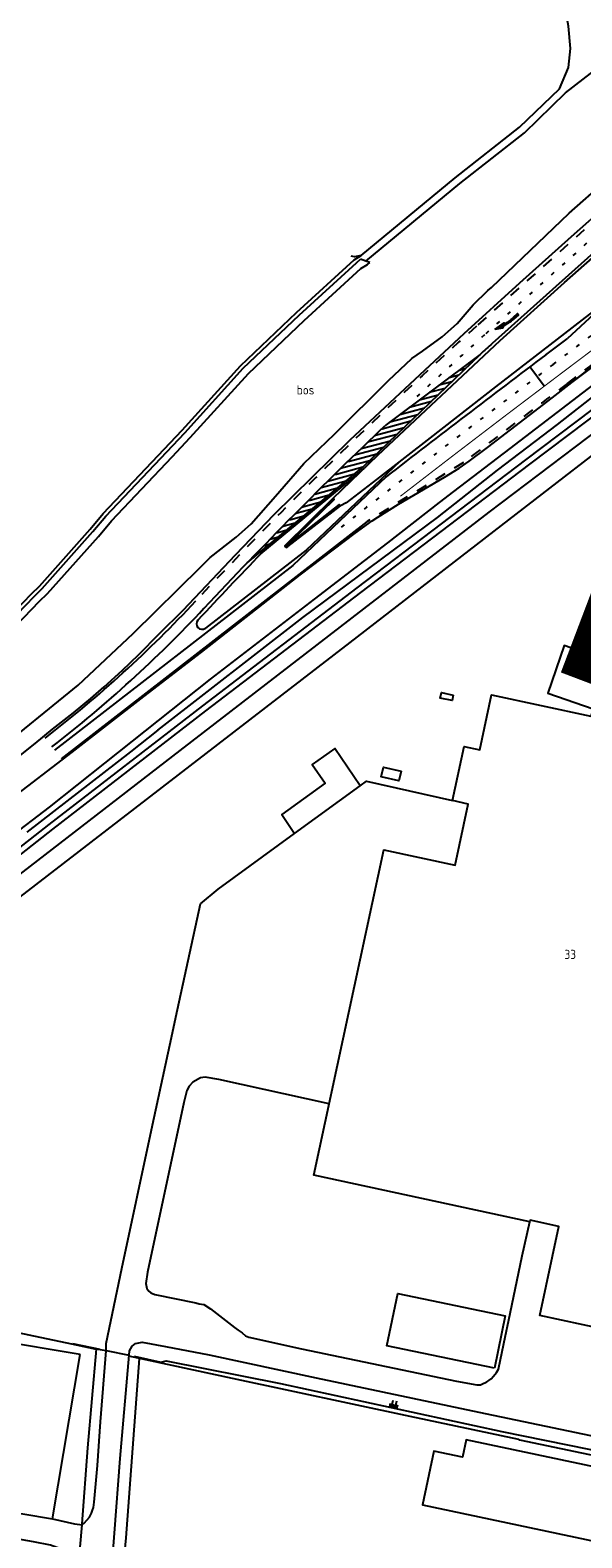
# Model space of a CAD drawing. Header units: metres. Extents: x 226218 to 240385, y 439369 to 449677.
# Tile 309 of 353: x 237454 to 237604, y 446358 to 446770. Entities that reach past the tile are written whole.
import ezdxf

# ---------------------------------------------------------------- set-up
doc = ezdxf.new("R2010")
doc.units = ezdxf.units.M
doc.header["$MEASUREMENT"] = 0
doc.linetypes.add('LIJN1-1', pattern=[2, 1, -1])
doc.linetypes.add('LIJN1-3', pattern=[4, 1, -3])
for name, color, linetype in [('BIJGEBOUW', 4, 'Continuous'), ('CULTUURAANDUIDING', 253, 'Continuous'), ('DAKRAND-BYG', 4, 'Continuous'), ('Goud-markering', 7, 'Continuous'), ('Goud-ontwerp', 2, 'Continuous'), ('Goud-opstellengtesdef', 30, 'Continuous'), ('HEK', 253, 'Continuous'), ('HOOFDGEBOUW', 4, 'Continuous'), ('HOUTWAL', 253, 'Continuous'), ('HUISNUMMER', 253, 'Continuous'), ('INSTEEKSLOOT', 153, 'Continuous'), ('KANTVERH', 253, 'Continuous'), ('MIDSLTGREPPEL', 253, 'Continuous'), ('OVLIJNOBJ', 253, 'Continuous'), ('TALUD', 253, 'Continuous')]:
    doc.layers.add(name, color=color, linetype=linetype)
doc.styles.get("Standard").update_dxf_attribs({"font": 'iso.shx'})

# ---------------------------------------------------------------- blocks, each defined once
blk = doc.blocks.new('TA', base_point=(75009.5, 300012))
for p, q in [((75009.5, 300012.5), (75010, 300012.5)), ((75009.5, 300012.25), (75010.5, 300012.25)), ((75009.5, 300012), (75010, 300012)), ((75009.5, 300011.75), (75010.5, 300011.75)), ((75009.5, 300011.5), (75010, 300011.5))]:
    blk.add_line(p, q)
blk = doc.blocks.new('pl75-08')
at = {"const_width": 0.2}
blk.add_lwpolyline([(7.08, -0.6), (4.7, -0.35), (5.11, -0.1, 0.070526), (1.44, 0.27), (0.1, 0.24), (0.1, 0.44), (1.86, 0.44, -0.043128), (5.19, -0.01), (5.71, 0.27)], format="xyb", close=True, dxfattribs=at)
blk.add_lwpolyline([(7.5, -0.75), (4.39, -0.42), (4.85, -0.14, 0.065796), (1.45, 0.17), (0, 0.14), (0, 0.54), (1.86, 0.54, -0.042689), (5.17, 0.1), (5.72, 0.38)], format="xyb", close=True)
for points in [[(6.71, -0.4), (6.65, -0.55), (5.74, 0.21), (4.79, -0.29)], [(5.22, 0.12), (5.22, 0.06), (5.18, 0.1)], [(5.15, -0.03), (5.22, -0.2), (5.08, -0.04), (5.05, -0.21)], [(7.5, -0.75), (7.14, -0.52), (7.02, -0.7)]]:
    blk.add_solid(points)

msp = doc.modelspace()

# ---------------------------------------------------------------- hatches: boundary and pattern name
at = {"layer": 'Goud-markering', "linetype": 'Continuous', "ltscale": 3}
h = msp.add_hatch(dxfattribs=at)
h.set_pattern_fill('ANSI31', color=256, scale=10, angle=150)
edge = h.paths.add_edge_path()
edge.add_line((237550.94, 446661.866), (237576.684, 446681.087))
edge.add_line((237576.684, 446681.087), (237544.639, 446650.323))
edge.add_line((237544.639, 446650.323), (237512.946, 446624.09))
edge.add_arc((238389.646, 445780.33), 1216.771, 133.573768, 136.09686, ccw=False)

# ---------------------------------------------------------------- linework, layer by layer
at = {"layer": 'BIJGEBOUW'}
for points in [[(237569.27, 446587.95), (237568.96, 446586.49), (237565.73, 446587.18), (237566.05, 446588.65), (237569.27, 446587.95)], [(237555.09, 446567.18), (237554.46, 446564.51), (237549.58, 446565.65), (237550.2, 446568.32), (237555.09, 446567.18)]]:
    msp.add_lwpolyline(points, dxfattribs=at)
at = {"layer": 'DAKRAND-BYG'}
msp.add_line((237525.96, 446550.13), (237543.9, 446563.17), dxfattribs=at)
for points in [[(237543.9, 446563.17), (237536.97, 446573.4), (237530.78, 446569.03), (237534.34, 446563.87), (237522.45, 446555.36), (237525.96, 446550.13)], [(237580.54, 446404.1), (237551.16, 446410.17), (237554.11, 446424.45), (237583.49, 446418.38), (237580.54, 446404.1)]]:
    msp.add_lwpolyline(points, dxfattribs=at)
at = {"layer": 'Goud-markering', "linetype": 'LIJN1-3'}
for p, q in [((237596.584, 446678.339), (237705.58, 446760.422)), ((237629.565, 446732.776), (237577.805, 446686.399))]:
    msp.add_line(p, q, dxfattribs=at)
at = {"layer": 'Goud-markering', "linetype": 'LIJN1-1', "ltscale": 3}
for p, q in [((237600.509, 446673.127), (237688.534, 446739.417)), ((237627.429, 446735.159), (237575.67, 446688.782)), ((237572.099, 446651.533), (237545.815, 446635.43))]:
    msp.add_line(p, q, dxfattribs=at)
at = {"layer": 'Goud-markering', "linetype": 'Continuous'}
for p, q in [((237631.7, 446730.392), (237579.941, 446684.016)), ((237624.213, 446707.314), (237600.391, 446685.337)), ((237594.599, 446680.975), (237600.391, 446685.337)), ((237576.684, 446681.087), (237550.94, 446661.866)), ((237550.95, 446647.633), (237525.428, 446623.428)), ((237545.815, 446635.43), (237462.142, 446570.594)), ((237525.428, 446623.428), (237460.304, 446572.965)), ((237459.635, 446573.839), (237459.63, 446573.835))]:
    msp.add_line(p, q, dxfattribs=at)
at = {"layer": 'Goud-markering', "linetype": 'Continuous', "ltscale": 3}
for p, q in [((237544.639, 446650.323), (237576.684, 446681.087)), ((237512.946, 446624.09), (237544.639, 446650.323))]:
    msp.add_line(p, q, dxfattribs=at)
at = {"layer": 'Goud-markering', "linetype": 'LIJN1-3', "const_width": 0.3, "flags": 128}
msp.add_lwpolyline([(237554.856, 446642.31, -0.003441), (237598.569, 446675.703), (237667.668, 446727.74)], format="xyb", dxfattribs=at)
at = {"layer": 'Goud-markering', "linetype": 'LIJN1-1', "ltscale": 3}
for centre, radius, start, end in [((238389.646, 445780.33), 1219.771, 131.860463, 136.90212), ((240002.881, 443483.072), 3993.475, 126.982728, 127.49472)]:
    msp.add_arc(centre, radius, start, end, dxfattribs=at)
at = {"layer": 'Goud-markering', "linetype": 'LIJN1-3'}
for centre, radius, start, end in [((238389.646, 445780.33), 1216.571, 131.860463, 133.081257), ((240002.881, 443483.072), 4000, 126.982728, 128.033635)]:
    msp.add_arc(centre, radius, start, end, dxfattribs=at)
at = {"layer": 'Goud-markering', "linetype": 'Continuous'}
for centre, radius, start, end in [((238389.646, 445780.33), 1213.371, 131.860463, 132.067287), ((240002.881, 443483.072), 4003.3, 126.982728, 127.768856)]:
    msp.add_arc(centre, radius, start, end, dxfattribs=at)
at = {"layer": 'Goud-markering', "linetype": 'Continuous', "ltscale": 3}
for centre, radius, start, end in [((238389.646, 445780.33), 1216.771, 133.573768, 136.90212), ((237243.419, 446852.872), 350, 307.77133, 316.90212), ((237243.419, 446852.872), 353, 307.77133, 316.90212)]:
    msp.add_arc(centre, radius, start, end, dxfattribs=at)
at = {"layer": 'Goud-ontwerp', "linetype": 'Continuous'}
for p, q in [((237601.717, 446673.411), (237688.834, 446739.017)), ((237516.755, 446626.593), (237544.958, 446649.937)), ((237554.665, 446651.845), (237529.112, 446627.612)), ((237529.112, 446627.612), (237501.556, 446606.259))]:
    msp.add_line(p, q, dxfattribs=at)
at = {"layer": 'Goud-ontwerp', "color": 10, "linetype": 'Continuous', "const_width": 20}
msp.add_lwpolyline([(237474.324, 446851.576), (237899.406, 446662.226), (237757.712, 446985.235), (237608.058, 446590.623)], dxfattribs=at)
at = {"layer": 'Goud-ontwerp', "linetype": 'Continuous'}
for centre, radius, start, end in [((238389.646, 445780.33), 1215.771, 135.887416, 137.065593), ((237500.637, 446607.444), 1.5, 137.06559, 307.77133)]:
    msp.add_arc(centre, radius, start, end, dxfattribs=at)
at = {"layer": 'Goud-opstellengtesdef', "linetype": 'Continuous'}
msp.add_line((237594.179, 446672.392), (237590.208, 446677.664), dxfattribs=at)
at = {"layer": 'HEK'}
for p, q in [((237465.29, 446410.84), (237472.74, 446409.24)), ((237482.1, 446407.32), (237489.4, 446405.74))]:
    msp.add_line(p, q, dxfattribs=at)
for points in [[(237429.88, 446418.07), (237464.95, 446410.72), (237471.68, 446409.3)], [(237587.39, 446384.53), (237634.28, 446374.67), (237670.46, 446366.87), (237678.02, 446369.97)]]:
    msp.add_lwpolyline(points, dxfattribs=at)
at = {"layer": 'HOOFDGEBOUW'}
msp.add_line((237467.33, 446407.78), (237427.71, 446414.44), dxfattribs=at)
for points in [[(237605.6, 446599.47), (237599.64, 446601.54), (237595.12, 446588.5), (237607.57, 446584.19), (237606.88, 446582.18)], [(237665.36, 446557.4), (237662.36, 446548.74), (237661.13, 446549.01), (237660.24, 446544.91), (237657.71, 446545.79), (237654.85, 446532.54), (237648.92, 446533.82), (237622.61, 446412.05), (237592.93, 446418.46), (237598.19, 446442.79), (237590.29, 446444.49), (237590.2, 446444.05), (237531.16, 446456.81), (237550.37, 446545.74), (237569.78, 446541.55), (237573.38, 446558.21), (237569.06, 446559.15), (237572.26, 446573.97), (237576.54, 446573.04), (237579.78, 446588.04), (237606.88, 446582.18)], [(237427.71, 446414.44), (237428.33, 446415.43), (237427.96, 446415.66), (237427.44, 446414.83), (237411.18, 446478.95), (237354.72, 446440.09), (237400.86, 446373.04), (237400.22, 446372.09), (237400.61, 446371.8), (237401.3, 446372.71), (237459.79, 446362.88), (237467.33, 446407.78)], [(237648.66, 446368.38), (237648.68, 446368.47), (237572.86, 446384.49), (237571.86, 446379.75), (237564.03, 446381.4), (237560.93, 446366.72), (237631.86, 446351.74), (237632.87, 446356.52), (237645.54, 446353.85), (237641.41, 446334.29), (237643.93, 446333.76), (237642.2, 446325.6), (237654.64, 446322.98), (237656.36, 446331.13), (237658.86, 446330.6), (237662.21, 446346.46)]]:
    msp.add_lwpolyline(points, dxfattribs=at)
at = {"layer": 'HOUTWAL'}
for points in [[(237544.14, 446708.09), (237569.8, 446729.33), (237587.42, 446743.16), (237598.32, 446753.65), (237600.77, 446759.48), (237601.32, 446764.66), (237600.81, 446770.73), (237599.27, 446779.3), (237597.99, 446786.11), (237599.31, 446787.53), (237598.1, 446803.55), (237593.12, 446840.19)], [(237344.51, 446505.27), (237355.99, 446517.11), (237362.48, 446523.8), (237394.73, 446555.82), (237419.73, 446579.93), (237428.94, 446589.56), (237454.02, 446615.64), (237456.22, 446617.78), (237470.09, 446633.3), (237473.63, 446637.57), (237490.34, 446655.18), (237495.25, 446660.37), (237511.2, 446677.99), (237526.5, 446692.51), (237542.25, 446706.89), (237544.14, 446708.09), (237542.35, 446707.71), (237541.37, 446707.93)]]:
    msp.add_lwpolyline(points, dxfattribs=at)
at = {"layer": 'INSTEEKSLOOT'}
msp.add_line((237542.96, 446706.16), (237543.95, 446707.06), dxfattribs=at)
for points in [[(237488.55, 446578.44), (237528.2, 446609.18), (237564.95, 446636.51), (237581.35, 446649.45), (237597.83, 446661.96), (237615.03, 446675.38), (237631.9, 446688.25), (237644.71, 446698.01), (237649.46, 446701.7), (237653.85, 446705.13), (237657.58, 446708.08), (237662.27, 446711.16), (237665.41, 446712.98), (237667.69, 446714.34), (237677.99, 446718.41), (237693.24, 446724.33), (237699.85, 446725.99), (237705.56, 446726.34), (237710.44, 446725.36)], [(237651.87, 446706.96), (237608.89, 446673.84), (237584.8, 446655.35), (237569.34, 446643.58), (237565.46, 446640.58), (237551.36, 446629.62), (237531.31, 446614.15), (237502.83, 446592.31), (237481.54, 446575.4), (237458.86, 446557.36), (237436.39, 446540.22)], [(237546.54, 446706.18), (237545.43, 446706.56), (237543.95, 446707.06)], [(237343.51, 446500), (237344.84, 446501.37), (237351.92, 446508.42), (237364.6, 446521.68), (237396.87, 446553.72), (237421.9, 446577.86), (237431.1, 446587.48), (237456.15, 446613.53), (237458.39, 446615.7), (237472.36, 446631.34), (237475.87, 446635.57), (237492.51, 446653.11), (237497.44, 446658.32), (237513.35, 446675.89), (237528.55, 446690.31), (237544.08, 446704.5), (237545.91, 446705.66), (237546.54, 446706.18)], [(237344.51, 446505.27), (237350.51, 446509.84), (237356.7, 446516.41), (237363.17, 446523.08), (237395.45, 446555.13), (237420.45, 446579.24), (237429.66, 446588.86), (237454.73, 446614.94), (237456.94, 446617.09), (237470.84, 446632.64), (237474.38, 446636.9), (237491.06, 446654.49), (237495.98, 446659.68), (237511.92, 446677.29), (237527.18, 446691.78), (237542.86, 446706.09), (237542.96, 446706.16)], [(237299.35, 446415.82), (237379.96, 446478.6), (237416.16, 446506.11), (237509.38, 446577.88), (237541.13, 446602.35), (237582.46, 446634.34), (237622.11, 446664.95), (237662.14, 446695.64), (237673.94, 446702.7)], [(237302.46, 446425.09), (237324.37, 446441.43), (237381.04, 446485.16), (237494.68, 446572.86), (237579.07, 446637.95), (237609.41, 446660.93), (237654.27, 446694.84), (237662.42, 446701)], [(237488.55, 446578.44), (237481.08, 446572.46), (237452.77, 446550.52)]]:
    msp.add_lwpolyline(points, dxfattribs=at)
at = {"layer": 'KANTVERH'}
for p, q in [((237505.03, 446534.91), (237525.96, 446550.13)), ((237474.42, 446408.9), (237480.69, 446407.61)), ((237587.21, 446384.56), (237587.39, 446384.53))]:
    msp.add_line(p, q, dxfattribs=at)
for points in [[(237601.62, 446713.31), (237622.19, 446731.47), (237633.309, 446741.248)], [(237536.52, 446641.75), (237548.65, 446653.52), (237582.13, 446684.85), (237599.69, 446700.76), (237621.11, 446719.61), (237642.62, 446739.61)], [(237709.965, 446719.336), (237709.81, 446719.37), (237706.45, 446720.02), (237701.86, 446720.57), (237698.2, 446720.48), (237694.06, 446719.82), (237686.92, 446718.23), (237679.6, 446715.89), (237672.3, 446712.52), (237665.94, 446709.04), (237662.7, 446707.17), (237658.89, 446704.65), (237642.08, 446692.56), (237625.52, 446679.73), (237589.01, 446652.24), (237542.99, 446617.32), (237500.73, 446585.05), (237458.8, 446552.59), (237417.18, 446519.97)], [(237709.51, 446717.8), (237706.2, 446718.44), (237701.78, 446718.97), (237698.34, 446718.89), (237694.36, 446718.25), (237687.34, 446716.68), (237680.18, 446714.4), (237673.01, 446711.09), (237666.74, 446707.65), (237663.53, 446705.81), (237659.8, 446703.34), (237643.04, 446691.28), (237626.52, 446678.48), (237590.11, 446651.07), (237543.96, 446616.05), (237501.63, 446583.72), (237459.81, 446551.35), (237418.11, 446518.66), (237375.96, 446486.34), (237334.71, 446454.37), (237301.2, 446429.23), (237279.45, 446410.72), (237276.68, 446408.17), (237274.07, 446402.68)], [(237440.52, 446563.3), (237455.02, 446574.72), (237459.79, 446578.68), (237465.55, 446583.13), (237470.24, 446587.04), (237473.92, 446590.2), (237478.81, 446594.66), (237483.32, 446598.99), (237489.05, 446604.85), (237495.45, 446611.22), (237509.79, 446626.29), (237520.4, 446637.34), (237541.17, 446657.76), (237557.48, 446673.07), (237572.29, 446686.82), (237587.45, 446700.64), (237601.62, 446713.31)], [(237608.578, 446693.571), (237580.88, 446672.18), (237562.98, 446658.31)], [(237578.67, 446655.65), (237596.31, 446669.21), (237601.717, 446673.411)], [(237562.98, 446658.31), (237548.3, 446646.92), (237539.99, 446640.49), (237538.46, 446639.71)], [(237447.6, 446558.87), (237465.19, 446572.38), (237483.95, 446587), (237500.49, 446599.74), (237527.5, 446620.81), (237542.54, 446632.18), (237547.15, 446635.61), (237548.73, 446636.63), (237554.32, 446640.19), (237566.95, 446647.52), (237570.89, 446650.01), (237573.64, 446651.89), (237578.67, 446655.65)], [(237538.46, 446639.71), (237538.14, 446640.04), (237523.64, 446628.71), (237536.74, 446641.45), (237536.52, 446641.75), (237523.25, 446628.73), (237523.34, 446628.47), (237523.68, 446628.28), (237524.07, 446628.54), (237538.46, 446639.71)], [(237543.9, 446563.17), (237545.61, 446564.42), (237569.07, 446559.21)], [(237474.42, 446408.82), (237474.48, 446410.83), (237478.73, 446431.27), (237486.82, 446469.23), (237492.56, 446495.67), (237493.5, 446500), (237500.2, 446530.91), (237505.03, 446534.91)], [(237576.27, 446392.02), (237622.92, 446382.27), (237640.57, 446378.82), (237651.81, 446430.46), (237662.17, 446477.84), (237666.71, 446500), (237670.18, 446516.97)], [(237535.36, 446476.27), (237505.21, 446482.94), (237501.48, 446483.6), (237500.21, 446483.38), (237498.13, 446482.22), (237497.13, 446481.17), (237496.46, 446479.9), (237495.63, 446476.65), (237485.73, 446430.34), (237485.25, 446427.17), (237485.55, 446425.86), (237486.07, 446425.14), (237486.65, 446424.68), (237487.76, 446424.21), (237498.99, 446421.91), (237499.85, 446421.61), (237501.17, 446421.43), (237502.92, 446420.32), (237509.56, 446415.21), (237510.51, 446414.43), (237511.6, 446413.69), (237512.56, 446412.92), (237513.47, 446412.54), (237527.85, 446409.36), (237570.15, 446400.54), (237575.73, 446399.5), (237576.71, 446399.52), (237577.63, 446399.94), (237577.97, 446400.03), (237578.48, 446400.35), (237579, 446400.73), (237579.62, 446401.18)], [(237579.62, 446401.18), (237580.29, 446401.87), (237581.13, 446402.87), (237581.68, 446403.78), (237583.15, 446410.83), (237584.87, 446419.04), (237588.13, 446434.78), (237590.27, 446444.03)], [(237471.05, 446281.51), (237470.82, 446284.2), (237470.93, 446285.48), (237472.04, 446299.21), (237472.59, 446305.31), (237472.94, 446309.34), (237472.95, 446309.42), (237475.42, 446342.38), (237476.69, 446358.95), (237478.23, 446379.41), (237480.69, 446407.61), (237480.83, 446408.77), (237481.53, 446410.07), (237482.49, 446410.79), (237484.25, 446411.18), (237490.69, 446409.99), (237502.58, 446407.75), (237531.87, 446401.43), (237576.27, 446392.02)], [(237474.42, 446408.82), (237471.68, 446409.3), (237469.33, 446382.29), (237467.78, 446361.52), (237467.82, 446361.29), (237468.45, 446361.76), (237469.85, 446363.4), (237470.42, 446364.48), (237470.69, 446365.31), (237470.95, 446365.98), (237471.21, 446367.47), (237472.04, 446377.48), (237472.94, 446389.37), (237474.42, 446408.82)], [(237477.26, 446322.15), (237479.11, 446349.14), (237479.9, 446357.74), (237483.54, 446406.7)], [(237587.21, 446384.56), (237557.51, 446390.91), (237508.97, 446401.22), (237480.67, 446407.31)], [(237459.79, 446362.88), (237465.78, 446361.53), (237467.25, 446361.36), (237467.82, 446361.29), (237466.8, 446350.02), (237464.98, 446352.34), (237464.21, 446353.24), (237462.66, 446354.47), (237459.2, 446355.71), (237454.57, 446356.65), (237424.54, 446361.86), (237420.66, 446359.15)]]:
    msp.add_lwpolyline(points, dxfattribs=at)
at = {"layer": 'KANTVERH', "color": 13}
msp.add_lwpolyline([(237601.717, 446673.411), (237631.9, 446696.86), (237649.39, 446710.34), (237657.69, 446716.67), (237672.11, 446728.07), (237679.65, 446733.99), (237683.36, 446736.61), (237686.38, 446738.65), (237689.54, 446740.22), (237692.71, 446741.37), (237695.22, 446741.9), (237699, 446742.08), (237703.78, 446741.16), (237708.5, 446739.31), (237711.11, 446737.79), (237714.11, 446735.8), (237718.28, 446732.36), (237721.54, 446729.13)], dxfattribs=at)
at = {"layer": 'MIDSLTGREPPEL'}
msp.add_lwpolyline([(237545.43, 446706.56), (237571.06, 446727.77), (237588.73, 446741.65), (237600, 446752.5), (237650.58, 446791.81)], dxfattribs=at)
at = {"layer": 'OVLIJNOBJ'}
for points in [[(237600.98, 446719.62), (237620.82, 446737.14), (237624.22, 446740.89), (237627.97, 446744.03), (237630.83, 446745.93), (237634.55, 446749.31), (237635.61, 446750.32), (237638.72, 446753.7), (237643.06, 446760.8), (237647.26, 446770.55), (237650.72, 446783.35), (237652.32, 446787.33), (237653.14, 446791.25), (237653.62, 446797.06), (237652.74, 446802.83), (237650.9, 446807.59), (237649.12, 446811.21), (237646.39, 446815.34), (237639.78, 446825.02)], [(237442.72, 446571.18), (237466.76, 446590.66), (237481.84, 446604.84), (237500.3, 446623.04), (237502.9, 446625.57), (237509.97, 446631.13), (237514.05, 446634.76), (237520.7, 446642.34), (237528.45, 446651.26), (237536.88, 446659.29), (237551.58, 446673.93), (237558.01, 446679.92), (237560.87, 446681.95), (237566.23, 446685.83), (237570.33, 446689.48), (237574.78, 446694.59), (237578.72, 446698.53), (237579.74, 446699.37), (237600.98, 446719.62)], [(237489.4, 446405.74), (237490.81, 446406.09), (237522.07, 446399.88), (237582.55, 446386.76), (237642.27, 446374.61), (237671.35, 446369.2), (237676.34, 446370.59)]]:
    msp.add_lwpolyline(points, dxfattribs=at)

# ---------------------------------------------------------------- block references
at = {"layer": 'Goud-markering', "linetype": 'Continuous', "rotation": 221.9790126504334}
msp.add_blockref('pl75-08', (237586.763, 446692.308), dxfattribs=at)
at = {"layer": 'TALUD', "xscale": 2.03, "yscale": 2.03, "rotation": 77.5689}
msp.add_blockref('TA', (237552.92, 446393.26), dxfattribs=at)

# ---------------------------------------------------------------- texts
at = {"layer": 'CULTUURAANDUIDING'}
msp.add_text('bos', height=2.5, dxfattribs=at).set_placement((237526.53, 446670.11))
at = {"layer": 'HUISNUMMER'}
msp.add_text('33', height=2.5, dxfattribs=at).set_placement((237599.69, 446515.87))

doc.saveas('drawing.dxf')
